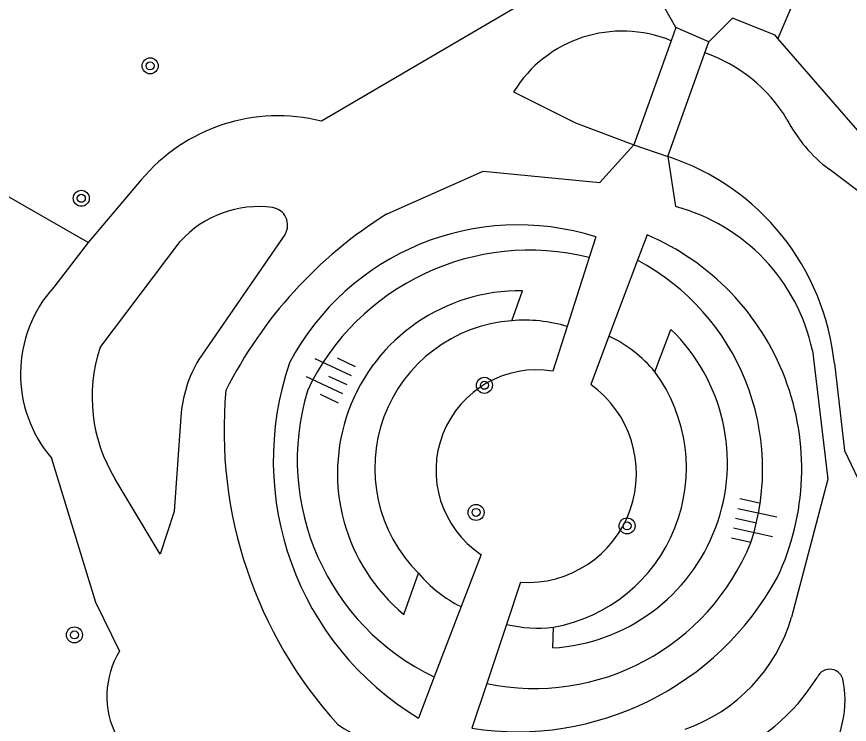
# Model space of a CAD drawing. Extents: x 128999 to 131010, y 395498 to 399007.
# Drawn here: x 129841.71 to 129883.3, y 398010.22 to 398045.55 of the extents above; entities that cross this region are included whole.
import ezdxf

# ---------------------------------------------------------------- set-up
doc = ezdxf.new("R2010")
doc.units = 0
for name, color, linetype in [('gg-knt-BGT kruinlijn', 7, 'Continuous'), ('gg-knt-bovenkant onderkant talud', 7, 'Continuous'), ('gg-knt-onverhard', 7, 'Continuous'), ('gg-kntw-bovenkant insteek waterloop', 7, 'Continuous'), ('gg-kntw-midden sloot', 7, 'Continuous'), ('gg-kntw-waterlijn', 7, 'Continuous'), ('gg-kwrk-kunstwerk', 7, 'Continuous'), ('gt-grn-groengrens', 7, 'Continuous'), ('gt-symb-boom', 7, 'Continuous'), ('gt-symb-talud symbool', 7, 'Continuous')]:
    doc.layers.add(name, color=color, linetype=linetype)

# ---------------------------------------------------------------- blocks, each defined once
blk = doc.blocks.new('gt0-BOOM')
at = {"layer": 'gt-symb-boom'}
for radius in [0.4, 0.2]:
    blk.add_circle((0, 0), radius, dxfattribs=at)
blk = doc.blocks.new('gt0-TALUD_1')
at = {"layer": 'gt-symb-talud symbool'}
for p, q in [((-1, -1), (-1, 0)), ((-0.5, -2), (-0.5, 0)), ((0, -1), (0, 0)), ((0.5, -2), (0.5, 0)), ((1, -1), (1, 0))]:
    blk.add_line(p, q, dxfattribs=at)

msp = doc.modelspace()

# ---------------------------------------------------------------- linework, layer by layer
at = {"layer": 'gg-knt-BGT kruinlijn'}
for p, q in [((129866.44, 398030.369), (129866.97, 398031.867)), ((129873.579, 398027.819), (129874.389, 398029.936)), ((129861.055, 398015.708), (129861.783, 398017.76)), ((129868.486, 398014.037), (129868.516, 398015.062))]:
    msp.add_line(p, q, dxfattribs=at)
for centre, radius, start, end in [((129866.855, 398022.747), 9.121, 89.2746, 230.5151), ((129866.977, 398023.006), 7.383, 94.174, 225.2837), ((129867.944, 398023.283), 9.262, 273.3526, 45.9094), ((129867.073, 398023.018), 8.085, 280.2776, 36.4281)]:
    msp.add_arc(centre, radius, start, end, dxfattribs=at)
at = {"layer": 'gg-knt-bovenkant onderkant talud'}
for p, q in [((129870.633, 398034.554), (129870.303, 398033.52)), ((129873.191, 398034.657), (129872.715, 398033.392)), ((129870.303, 398033.52), (129869.205, 398030.081)), ((129872.715, 398033.392), (129871.288, 398029.594)), ((129869.205, 398030.081), (129868.492, 398027.849)), ((129871.288, 398029.594), (129870.38, 398027.18)), ((129864.901, 398018.706), (129863.904, 398016.1)), ((129866.871, 398017.311), (129866.172, 398015.211)), ((129863.904, 398016.1), (129862.562, 398012.59)), ((129866.172, 398015.211), (129865.187, 398012.256)), ((129862.562, 398012.59), (129861.774, 398010.531)), ((129865.187, 398012.256), (129864.444, 398010.025))]:
    msp.add_line(p, q, dxfattribs=at)
for centre, radius, start, end in [((129866.749, 398022.265), 12.888, 72.4605, 152.2492), ((129868.229, 398022.977), 12.69, 334.7233, 66.9825), ((129869.563, 398023.389), 15.033, 161.0687, 238.7942), ((129867.676, 398022.893), 5.023, 80.6514, 236.4629), ((129867.215, 398022.747), 5.447, 266.3797, 54.4738), ((129866.706, 398024.665), 14.814, 261.2166, 331.3353)]:
    msp.add_arc(centre, radius, start, end, dxfattribs=at)
at = {"layer": 'gg-knt-onverhard'}
msp.add_lwpolyline([(129935.789, 398031.291), (129927.427, 398035.068), (129925.536, 398042.449), (129922.395, 398053.483), (129916.642, 398056.44), (129904.3, 398056.321), (129890.655, 398054.394), (129884.364, 398055.324), (129879.729, 398044.464)], dxfattribs=at)
at = {"layer": 'gg-kntw-bovenkant insteek waterloop'}
for p, q in [((129874.638, 398045.013), (129873.491, 398047.043)), ((129866.972, 398046.2), (129856.938, 398040.328)), ((129874.231, 398038.57), (129874.622, 398036.07)), ((129847.937, 398037.399), (129845.283, 398034.278)), ((129845.283, 398034.278), (129843.566, 398032.05))]:
    msp.add_line(p, q, dxfattribs=at)
for points in [[(129879.729, 398044.464), (129879.588, 398044.626), (129877.461, 398045.476), (129876.274, 398044.297)], [(129888.95, 398035.079), (129884.044, 398039.502), (129879.729, 398044.464)], [(129860.18, 398035.692), (129865.005, 398037.832), (129870.842, 398037.267), (129872.526, 398039.154)], [(129881.451, 398028.881), (129882.219, 398022.466), (129880.414, 398015.576)], [(129843.46, 398023.497), (129845.657, 398016.316), (129846.849, 398013.877)]]:
    msp.add_lwpolyline(points, dxfattribs=at)
for centre, radius, start, end in [((129854.771, 398031.694), 8.902, 75.9081, 140.1425), ((129872.168, 398026.901), 9.491, 12.0393, 75.0185), ((129872.008, 398016.867), 22.233, 122.1419, 153.2318), ((129848.392, 398027.713), 6.488, 138.0527, 220.5273), ((129873.834, 398024.892), 21.767, 174.7597, 222.3844), ((129872.343, 398017.927), 8.407, 289.1256, 343.7625), ((129850.576, 398011.62), 4.357, 148.8059, 265.3888), ((129866.398, 398023.1), 15.511, 236.1436, 282.8945)]:
    msp.add_arc(centre, radius, start, end, dxfattribs=at)
at = {"layer": 'gg-kntw-midden sloot'}
msp.add_line((129845.283, 398034.278), (129823.339, 398046.852), dxfattribs=at)
at = {"layer": 'gg-kntw-waterlijn'}
for p, q in [((129884.656, 398036.141), (129882.281, 398037.933)), ((129855.117, 398034.687), (129850.811, 398028.43)), ((129845.878, 398029.025), (129849.878, 398034.328))]:
    msp.add_line(p, q, dxfattribs=at)
for points in [[(129866.526, 398041.791), (129869.612, 398040.248), (129872.526, 398039.154)], [(129882.548, 398028.23), (129883.058, 398023.893), (129884.075, 398021.753), (129884.832, 398023.411), (129885.119, 398025.388), (129886.293, 398027.155)], [(129849.916, 398025.568), (129849.57, 398020.851), (129848.878, 398018.713), (129846.637, 398022.461)]]:
    msp.add_lwpolyline(points, dxfattribs=at)
for centre, radius, start, end in [((129871.961, 398038.448), 6.381, 67.5608, 148.407), ((129873.575, 398036.449), 7.709, 31.021, 71.0661), ((129886.756, 398043.839), 7.409, 207.46, 232.8494), ((129870.414, 398026.985), 12.197, 5.8581, 71.7649), ((129853.798, 398030.775), 5.291, 82.3965, 137.8105), ((129854.357, 398035.144), 0.887, 329.014, 80.836), ((129853.31, 398026.558), 7.831, 161.6401, 211.5516), ((129856.2, 398025.174), 6.297, 148.8592, 176.4099), ((129882.318, 398012.291), 0.679, 7.4892, 154.7577), ((129872.78, 398018.171), 10.531, 292.4591, 327.9318), ((129877.873, 398011.421), 5.207, 262.6253, 10.5979)]:
    msp.add_arc(centre, radius, start, end, dxfattribs=at)
at = {"layer": 'gg-kwrk-kunstwerk'}
for p, q in [((129874.638, 398045.013), (129874.397, 398044.346)), ((129876.274, 398044.297), (129874.638, 398045.013)), ((129874.397, 398044.346), (129872.526, 398039.154)), ((129876.076, 398043.741), (129876.274, 398044.297)), ((129874.231, 398038.57), (129876.076, 398043.741)), ((129872.526, 398039.154), (129874.231, 398038.57))]:
    msp.add_line(p, q, dxfattribs=at)
at = {"layer": 'gt-grn-groengrens'}
for centre, radius, start, end in [((129867.317, 398021.614), 12.274, 75.9202, 154.6117), ((129867.154, 398022.972), 11.811, 341.9035, 61.9123), ((129867.076, 398023.061), 7.335, 73.1307, 94.9764), ((129868.542, 398023.683), 6.518, 39.3863, 65.0787), ((129867.75, 398023.437), 12.024, 163.378, 244.4413), ((129867.575, 398023.66), 11.651, 258.1721, 338.0419), ((129866.688, 398021.843), 6.382, 219.7697, 244.1333), ((129867.762, 398021.711), 6.691, 256.2544, 276.4712)]:
    msp.add_arc(centre, radius, start, end, dxfattribs=at)

# ---------------------------------------------------------------- block references
at = {"layer": 'gt-symb-boom'}
for p in [(129848.379, 398043.094), (129844.941, 398036.48), (129865.07, 398027.144), (129864.656, 398020.798), (129872.197, 398020.124), (129844.598, 398014.683)]:
    msp.add_blockref('gt0-BOOM', p, dxfattribs=at)
at = {"layer": 'gt-symb-talud symbool'}
for p, xscale, yscale, rotation in [((129858.199, 398027.184), 1.0003059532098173, 1.0003059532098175, -115.0791789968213), ((129877.617, 398020.493), 0.9999489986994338, 0.9999489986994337, 77.70114483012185)]:
    msp.add_blockref('gt0-TALUD_1', p, dxfattribs=dict(at, xscale=xscale, yscale=yscale, rotation=rotation))

doc.saveas('drawing.dxf')
